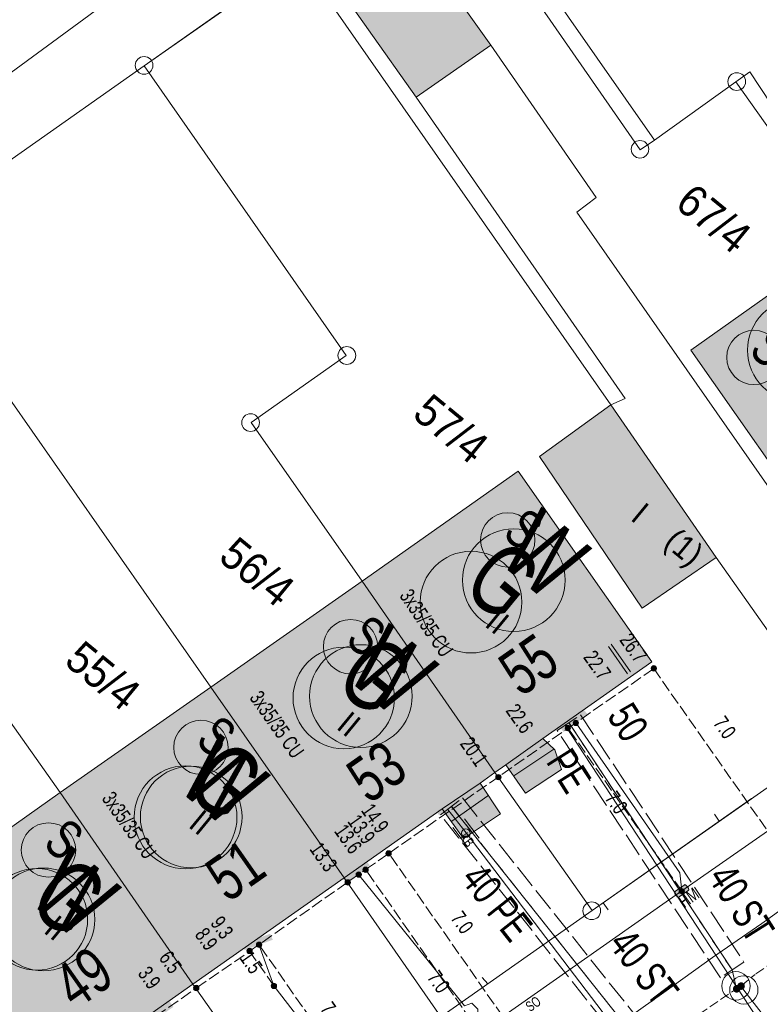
# Model space of a CAD drawing. Header units: metres. Extents: x -740 to 758, y -633 to 854.
# Tile 726 of 1056: x 267 to 293, y -113 to -78. Entities that reach past the tile are written whole.
import ezdxf

# ---------------------------------------------------------------- set-up
doc = ezdxf.new("R2010")
doc.units = ezdxf.units.M
doc.header["$MEASUREMENT"] = 0
for name, pattern in [('333_125', [0.4576, 0.3328, -0.1248]), ('416_125', [0.5408, 0.416, -0.1248]), ('416_416', [0.832, 0.416, -0.416]), ('832_208', [1.04, 0.832, -0.208])]:
    doc.linetypes.add(name, pattern=pattern)
for name, color, linetype in [('Gas.LOVION', 7, 'Continuous'), ('Grundkarte.LOVION', 7, 'Continuous'), ('Grundkarte_Text.LOVION', 7, 'Continuous'), ('Strom.LOVION', 7, 'Continuous'), ('StromBemass.LOVION', 7, 'Continuous'), ('Wasser.LOVION', 7, 'Continuous')]:
    doc.layers.add(name, color=color, linetype=linetype)
doc.styles.add('ERSTELLTER_STIL_1', font='arial.ttf')

msp = doc.modelspace()

# ---------------------------------------------------------------- hatches: boundary and pattern name
at = {"layer": 'Gas.LOVION', "linetype": 'Continuous', "lineweight": 13}
for points in [[(286.164, -102.915), (286.803, -102.498), (286.58, -102.18), (285.97, -102.594)], [(282.038, -105.905), (282.645, -105.461), (282.408, -105.159), (281.818, -105.616)]]:
    msp.add_hatch(color=7, dxfattribs=at).paths.add_polyline_path(points)
at = {"layer": 'Grundkarte.LOVION', "linetype": 'Continuous', "lineweight": 18}
for color, points in [(254, [(277.871, -75.825), (281.232, -80.58), (283.861, -78.757), (280.468, -73.976)]), (9, [(290.912, -89.506), (295.619, -96.228), (301.121, -92.35), (296.441, -85.596)]), (254, [(285.574, -93.249), (289.2, -98.599), (291.803, -96.808), (288.086, -91.437)]), (9, [(279.324, -97.643), (284.004, -104.398), (284.391, -104.123), (285.69, -103.198), (289.533, -100.488), (284.826, -93.766)]), (9, [(278.692, -108.109), (282.148, -105.672), (283.479, -104.774), (284.004, -104.398), (279.324, -97.643), (273.986, -101.387)]), (9, [(273.986, -101.387), (268.674, -105.098), (273.354, -111.852), (278.692, -108.109)]), (254, [(286.357, -104.286), (286.113, -103.6), (285.69, -103.198), (284.391, -104.123), (285.079, -105.12)]), (254, [(284.206, -105.856), (283.479, -104.774), (282.148, -105.672), (282.901, -106.722)]), (9, [(268.674, -105.098), (263.145, -109.008), (267.851, -115.73), (273.354, -111.852)])]:
    msp.add_hatch(color=color, dxfattribs=at).paths.add_polyline_path(points)
at = {"layer": 'Strom.LOVION', "linetype": 'Continuous', "lineweight": 13}
for points in [[(286.42, -102.964), (287.276, -102.349), (287.142, -102.184), (286.283, -102.771)], [(278.787, -108.321), (279.594, -107.666), (279.46, -107.502), (278.652, -108.157)], [(290.505, -108.772), (290.81, -108.564), (290.837, -108.532), (290.831, -108.474), (290.748, -108.378), (290.699, -108.339), (290.673, -108.371), (290.368, -108.578), (290.342, -108.61), (290.347, -108.669), (290.431, -108.764), (290.417, -108.78), (290.447, -108.777), (290.479, -108.804)], [(275.173, -110.655), (276.171, -110.291), (276.077, -110.079), (275.107, -110.44)]]:
    msp.add_hatch(color=7, dxfattribs=at).paths.add_polyline_path(points)
at = {"layer": 'StromBemass.LOVION', "linetype": 'Continuous', "lineweight": 13}
for points in [[(289.679, -100.778), (289.686, -100.768), (289.692, -100.758), (289.696, -100.747), (289.699, -100.735), (289.7, -100.724), (289.7, -100.712), (289.699, -100.7), (289.696, -100.689), (289.691, -100.678), (289.686, -100.668), (289.679, -100.658), (289.671, -100.65), (289.661, -100.642), (289.651, -100.636), (289.641, -100.631), (289.63, -100.627), (289.618, -100.625), (289.606, -100.624), (289.595, -100.625), (289.583, -100.627), (289.572, -100.631), (289.561, -100.636), (289.551, -100.642), (289.542, -100.65), (289.534, -100.659), (289.527, -100.668), (289.522, -100.678), (289.517, -100.689), (289.515, -100.701), (289.513, -100.712), (289.513, -100.724), (289.515, -100.736), (289.518, -100.747), (289.522, -100.758), (289.528, -100.768), (289.535, -100.778), (289.543, -100.787), (289.552, -100.794), (289.562, -100.8), (289.572, -100.805), (289.584, -100.809), (289.595, -100.811), (289.607, -100.812), (289.619, -100.811), (289.63, -100.809), (289.641, -100.805), (289.652, -100.8), (289.662, -100.794), (289.671, -100.786)], [(289.68, -100.786), (289.687, -100.777), (289.693, -100.766), (289.697, -100.755), (289.7, -100.744), (289.701, -100.732), (289.701, -100.72), (289.7, -100.709), (289.697, -100.697), (289.692, -100.687), (289.687, -100.676), (289.68, -100.667), (289.672, -100.658), (289.663, -100.651), (289.653, -100.645), (289.642, -100.64), (289.631, -100.636), (289.619, -100.634), (289.608, -100.633), (289.596, -100.634), (289.584, -100.636), (289.573, -100.64), (289.563, -100.645), (289.553, -100.651), (289.544, -100.659), (289.536, -100.667), (289.529, -100.677), (289.523, -100.687), (289.519, -100.698), (289.516, -100.709), (289.514, -100.721), (289.515, -100.733), (289.516, -100.744), (289.519, -100.756), (289.523, -100.767), (289.529, -100.777), (289.536, -100.787), (289.544, -100.795), (289.553, -100.803), (289.563, -100.809), (289.574, -100.814), (289.585, -100.817), (289.596, -100.82), (289.608, -100.82), (289.62, -100.819), (289.631, -100.817), (289.643, -100.814), (289.653, -100.808), (289.663, -100.802), (289.672, -100.795)], [(286.647, -102.887), (286.654, -102.878), (286.66, -102.868), (286.664, -102.857), (286.667, -102.845), (286.668, -102.834), (286.668, -102.822), (286.667, -102.81), (286.664, -102.799), (286.66, -102.788), (286.654, -102.778), (286.647, -102.768), (286.639, -102.76), (286.63, -102.752), (286.62, -102.746), (286.609, -102.741), (286.598, -102.738), (286.587, -102.735), (286.575, -102.735), (286.563, -102.735), (286.552, -102.738), (286.54, -102.741), (286.53, -102.746), (286.52, -102.753), (286.511, -102.76), (286.503, -102.769), (286.496, -102.778), (286.49, -102.789), (286.486, -102.799), (286.483, -102.811), (286.482, -102.823), (286.482, -102.834), (286.483, -102.846), (286.486, -102.857), (286.491, -102.868), (286.496, -102.878), (286.503, -102.888), (286.511, -102.896), (286.52, -102.904), (286.53, -102.91), (286.541, -102.915), (286.552, -102.919), (286.564, -102.921), (286.575, -102.921), (286.587, -102.921), (286.599, -102.918), (286.61, -102.915), (286.62, -102.91), (286.63, -102.903), (286.639, -102.896)], [(286.928, -102.704), (286.935, -102.695), (286.94, -102.685), (286.945, -102.674), (286.948, -102.663), (286.949, -102.651), (286.949, -102.639), (286.947, -102.628), (286.944, -102.617), (286.94, -102.606), (286.935, -102.596), (286.928, -102.586), (286.92, -102.578), (286.911, -102.57), (286.901, -102.564), (286.89, -102.559), (286.879, -102.556), (286.868, -102.554), (286.856, -102.553), (286.844, -102.554), (286.833, -102.556), (286.822, -102.56), (286.811, -102.565), (286.802, -102.571), (286.793, -102.578), (286.785, -102.587), (286.778, -102.596), (286.772, -102.606), (286.768, -102.617), (286.765, -102.629), (286.764, -102.64), (286.764, -102.652), (286.765, -102.663), (286.768, -102.675), (286.773, -102.685), (286.778, -102.696), (286.785, -102.705), (286.793, -102.713), (286.802, -102.721), (286.812, -102.727), (286.823, -102.732), (286.834, -102.735), (286.845, -102.738), (286.857, -102.738), (286.868, -102.738), (286.88, -102.735), (286.891, -102.732), (286.901, -102.727), (286.911, -102.72), (286.92, -102.713)], [(286.928, -102.704), (286.935, -102.695), (286.94, -102.685), (286.945, -102.674), (286.948, -102.663), (286.949, -102.651), (286.949, -102.639), (286.947, -102.628), (286.944, -102.617), (286.94, -102.606), (286.935, -102.596), (286.928, -102.586), (286.92, -102.578), (286.911, -102.57), (286.901, -102.564), (286.89, -102.559), (286.879, -102.556), (286.868, -102.554), (286.856, -102.553), (286.844, -102.554), (286.833, -102.556), (286.822, -102.56), (286.811, -102.565), (286.802, -102.571), (286.793, -102.578), (286.785, -102.587), (286.778, -102.596), (286.772, -102.606), (286.768, -102.617), (286.765, -102.629), (286.764, -102.64), (286.764, -102.652), (286.765, -102.663), (286.768, -102.675), (286.773, -102.685), (286.778, -102.696), (286.785, -102.705), (286.793, -102.713), (286.802, -102.721), (286.812, -102.727), (286.823, -102.732), (286.834, -102.735), (286.845, -102.738), (286.857, -102.738), (286.868, -102.738), (286.88, -102.735), (286.891, -102.732), (286.901, -102.727), (286.911, -102.72), (286.92, -102.713)], [(284.198, -104.619), (284.205, -104.609), (284.21, -104.599), (284.215, -104.588), (284.217, -104.576), (284.219, -104.565), (284.219, -104.553), (284.217, -104.541), (284.214, -104.53), (284.21, -104.519), (284.204, -104.508), (284.197, -104.499), (284.189, -104.49), (284.18, -104.483), (284.17, -104.476), (284.159, -104.471), (284.148, -104.468), (284.137, -104.466), (284.125, -104.465), (284.113, -104.466), (284.101, -104.468), (284.09, -104.472), (284.08, -104.477), (284.07, -104.483), (284.061, -104.491), (284.052, -104.499), (284.046, -104.509), (284.04, -104.519), (284.036, -104.53), (284.033, -104.542), (284.031, -104.553), (284.031, -104.565), (284.033, -104.577), (284.036, -104.588), (284.04, -104.599), (284.046, -104.61), (284.053, -104.619), (284.061, -104.628), (284.07, -104.635), (284.08, -104.642), (284.091, -104.647), (284.102, -104.65), (284.114, -104.652), (284.125, -104.653), (284.137, -104.652), (284.149, -104.65), (284.16, -104.646), (284.171, -104.641), (284.181, -104.635), (284.19, -104.627)], [(284.198, -104.619), (284.205, -104.609), (284.21, -104.599), (284.215, -104.588), (284.217, -104.576), (284.219, -104.565), (284.219, -104.553), (284.217, -104.541), (284.214, -104.53), (284.21, -104.519), (284.204, -104.508), (284.197, -104.499), (284.189, -104.49), (284.18, -104.483), (284.17, -104.476), (284.159, -104.471), (284.148, -104.468), (284.137, -104.466), (284.125, -104.465), (284.113, -104.466), (284.101, -104.468), (284.09, -104.472), (284.08, -104.477), (284.07, -104.483), (284.061, -104.491), (284.052, -104.499), (284.046, -104.509), (284.04, -104.519), (284.036, -104.53), (284.033, -104.542), (284.031, -104.553), (284.031, -104.565), (284.033, -104.577), (284.036, -104.588), (284.04, -104.599), (284.046, -104.61), (284.053, -104.619), (284.061, -104.628), (284.07, -104.635), (284.08, -104.642), (284.091, -104.647), (284.102, -104.65), (284.114, -104.652), (284.125, -104.653), (284.137, -104.652), (284.149, -104.65), (284.16, -104.646), (284.171, -104.641), (284.181, -104.635), (284.19, -104.627)], [(280.329, -107.305), (280.336, -107.296), (280.341, -107.285), (280.346, -107.274), (280.349, -107.263), (280.35, -107.251), (280.35, -107.239), (280.349, -107.227), (280.346, -107.216), (280.341, -107.205), (280.335, -107.195), (280.328, -107.185), (280.32, -107.176), (280.311, -107.169), (280.301, -107.163), (280.29, -107.158), (280.279, -107.154), (280.267, -107.152), (280.256, -107.151), (280.244, -107.152), (280.232, -107.154), (280.221, -107.158), (280.21, -107.163), (280.2, -107.169), (280.191, -107.177), (280.183, -107.186), (280.176, -107.195), (280.17, -107.206), (280.166, -107.217), (280.163, -107.228), (280.162, -107.24), (280.162, -107.252), (280.163, -107.263), (280.166, -107.275), (280.171, -107.286), (280.176, -107.296), (280.183, -107.306), (280.192, -107.314), (280.201, -107.322), (280.211, -107.328), (280.221, -107.333), (280.233, -107.337), (280.244, -107.339), (280.256, -107.34), (280.268, -107.339), (280.28, -107.337), (280.291, -107.333), (280.302, -107.328), (280.312, -107.322), (280.321, -107.314)], [(279.273, -108.052), (279.28, -108.043), (279.285, -108.033), (279.289, -108.022), (279.292, -108.011), (279.294, -107.999), (279.294, -107.988), (279.292, -107.976), (279.289, -107.965), (279.285, -107.954), (279.279, -107.944), (279.272, -107.934), (279.264, -107.926), (279.255, -107.919), (279.246, -107.912), (279.235, -107.907), (279.224, -107.904), (279.213, -107.902), (279.201, -107.901), (279.189, -107.902), (279.178, -107.904), (279.167, -107.908), (279.156, -107.913), (279.147, -107.919), (279.138, -107.926), (279.13, -107.935), (279.123, -107.944), (279.117, -107.955), (279.113, -107.965), (279.11, -107.977), (279.109, -107.988), (279.109, -108), (279.11, -108.011), (279.113, -108.023), (279.118, -108.033), (279.123, -108.043), (279.13, -108.053), (279.138, -108.061), (279.147, -108.069), (279.157, -108.075), (279.168, -108.08), (279.179, -108.083), (279.19, -108.085), (279.202, -108.086), (279.213, -108.085), (279.225, -108.083), (279.236, -108.08), (279.246, -108.075), (279.256, -108.068), (279.265, -108.061)], [(279.273, -108.052), (279.28, -108.043), (279.285, -108.033), (279.289, -108.022), (279.292, -108.011), (279.294, -107.999), (279.294, -107.988), (279.292, -107.976), (279.289, -107.965), (279.285, -107.954), (279.279, -107.944), (279.272, -107.934), (279.264, -107.926), (279.255, -107.919), (279.246, -107.912), (279.235, -107.907), (279.224, -107.904), (279.213, -107.902), (279.201, -107.901), (279.189, -107.902), (279.178, -107.904), (279.167, -107.908), (279.156, -107.913), (279.147, -107.919), (279.138, -107.926), (279.13, -107.935), (279.123, -107.944), (279.117, -107.955), (279.113, -107.965), (279.11, -107.977), (279.109, -107.988), (279.109, -108), (279.11, -108.011), (279.113, -108.023), (279.118, -108.033), (279.123, -108.043), (279.13, -108.053), (279.138, -108.061), (279.147, -108.069), (279.157, -108.075), (279.168, -108.08), (279.179, -108.083), (279.19, -108.085), (279.202, -108.086), (279.213, -108.085), (279.225, -108.083), (279.236, -108.08), (279.246, -108.075), (279.256, -108.068), (279.265, -108.061)], [(279.516, -107.881), (279.523, -107.871), (279.529, -107.861), (279.533, -107.85), (279.536, -107.838), (279.538, -107.827), (279.537, -107.815), (279.536, -107.803), (279.533, -107.791), (279.529, -107.78), (279.523, -107.77), (279.516, -107.761), (279.508, -107.752), (279.499, -107.744), (279.488, -107.738), (279.478, -107.733), (279.466, -107.729), (279.455, -107.727), (279.443, -107.727), (279.431, -107.727), (279.419, -107.73), (279.408, -107.733), (279.398, -107.738), (279.388, -107.745), (279.378, -107.752), (279.37, -107.761), (279.363, -107.771), (279.358, -107.781), (279.353, -107.792), (279.35, -107.804), (279.349, -107.815), (279.349, -107.827), (279.351, -107.839), (279.354, -107.85), (279.358, -107.861), (279.364, -107.872), (279.371, -107.881), (279.379, -107.89), (279.388, -107.897), (279.398, -107.904), (279.409, -107.909), (279.42, -107.912), (279.432, -107.915), (279.444, -107.915), (279.455, -107.915), (279.467, -107.912), (279.478, -107.909), (279.489, -107.904), (279.499, -107.897), (279.508, -107.89)], [(278.888, -108.33), (278.895, -108.321), (278.9, -108.31), (278.905, -108.299), (278.908, -108.287), (278.909, -108.275), (278.909, -108.263), (278.908, -108.251), (278.905, -108.24), (278.9, -108.229), (278.894, -108.218), (278.887, -108.208), (278.879, -108.2), (278.87, -108.192), (278.86, -108.186), (278.849, -108.181), (278.837, -108.177), (278.825, -108.175), (278.813, -108.174), (278.801, -108.175), (278.79, -108.177), (278.778, -108.181), (278.767, -108.186), (278.757, -108.192), (278.748, -108.2), (278.74, -108.209), (278.733, -108.219), (278.727, -108.229), (278.723, -108.24), (278.72, -108.252), (278.718, -108.264), (278.718, -108.276), (278.72, -108.288), (278.723, -108.3), (278.727, -108.311), (278.733, -108.321), (278.74, -108.331), (278.748, -108.34), (278.758, -108.347), (278.768, -108.354), (278.779, -108.359), (278.79, -108.362), (278.802, -108.365), (278.814, -108.365), (278.826, -108.365), (278.838, -108.362), (278.849, -108.359), (278.86, -108.353), (278.87, -108.347), (278.879, -108.339)], [(278.888, -108.33), (278.895, -108.321), (278.9, -108.31), (278.905, -108.299), (278.908, -108.287), (278.909, -108.275), (278.909, -108.263), (278.908, -108.251), (278.905, -108.24), (278.9, -108.229), (278.894, -108.218), (278.887, -108.208), (278.879, -108.2), (278.87, -108.192), (278.86, -108.186), (278.849, -108.181), (278.837, -108.177), (278.825, -108.175), (278.813, -108.174), (278.801, -108.175), (278.79, -108.177), (278.778, -108.181), (278.767, -108.186), (278.757, -108.192), (278.748, -108.2), (278.74, -108.209), (278.733, -108.219), (278.727, -108.229), (278.723, -108.24), (278.72, -108.252), (278.718, -108.264), (278.718, -108.276), (278.72, -108.288), (278.723, -108.3), (278.727, -108.311), (278.733, -108.321), (278.74, -108.331), (278.748, -108.34), (278.758, -108.347), (278.768, -108.354), (278.779, -108.359), (278.79, -108.362), (278.802, -108.365), (278.814, -108.365), (278.826, -108.365), (278.838, -108.362), (278.849, -108.359), (278.86, -108.353), (278.87, -108.347), (278.879, -108.339)], [(290.664, -108.636), (290.67, -108.627), (290.676, -108.616), (290.68, -108.605), (290.683, -108.594), (290.685, -108.582), (290.685, -108.57), (290.683, -108.558), (290.68, -108.547), (290.676, -108.536), (290.67, -108.526), (290.663, -108.516), (290.655, -108.508), (290.646, -108.5), (290.636, -108.494), (290.625, -108.489), (290.614, -108.485), (290.602, -108.483), (290.591, -108.482), (290.579, -108.483), (290.567, -108.485), (290.556, -108.489), (290.545, -108.494), (290.535, -108.5), (290.526, -108.508), (290.518, -108.517), (290.511, -108.526), (290.506, -108.537), (290.501, -108.548), (290.498, -108.559), (290.497, -108.571), (290.497, -108.583), (290.498, -108.594), (290.501, -108.606), (290.506, -108.617), (290.512, -108.627), (290.519, -108.637), (290.527, -108.645), (290.536, -108.653), (290.546, -108.659), (290.556, -108.664), (290.568, -108.668), (290.579, -108.67), (290.591, -108.671), (290.603, -108.67), (290.615, -108.668), (290.626, -108.664), (290.636, -108.659), (290.646, -108.652), (290.656, -108.645)], [(275.76, -110.526), (275.767, -110.516), (275.773, -110.506), (275.777, -110.495), (275.78, -110.483), (275.781, -110.472), (275.781, -110.46), (275.78, -110.448), (275.777, -110.436), (275.772, -110.425), (275.767, -110.415), (275.759, -110.405), (275.751, -110.397), (275.742, -110.389), (275.732, -110.383), (275.721, -110.378), (275.71, -110.374), (275.698, -110.372), (275.687, -110.371), (275.675, -110.372), (275.663, -110.374), (275.652, -110.378), (275.641, -110.383), (275.631, -110.39), (275.622, -110.397), (275.614, -110.406), (275.607, -110.415), (275.601, -110.426), (275.597, -110.437), (275.594, -110.448), (275.593, -110.46), (275.593, -110.472), (275.594, -110.484), (275.597, -110.495), (275.602, -110.506), (275.607, -110.517), (275.614, -110.526), (275.622, -110.535), (275.632, -110.542), (275.642, -110.549), (275.652, -110.554), (275.664, -110.557), (275.675, -110.56), (275.687, -110.56), (275.699, -110.56), (275.711, -110.557), (275.722, -110.554), (275.733, -110.549), (275.743, -110.542), (275.752, -110.535)], [(275.763, -110.526), (275.77, -110.517), (275.776, -110.506), (275.78, -110.495), (275.783, -110.484), (275.784, -110.472), (275.784, -110.46), (275.783, -110.448), (275.78, -110.437), (275.775, -110.426), (275.77, -110.416), (275.763, -110.406), (275.755, -110.397), (275.745, -110.39), (275.735, -110.384), (275.725, -110.379), (275.713, -110.375), (275.702, -110.373), (275.69, -110.372), (275.678, -110.373), (275.666, -110.375), (275.655, -110.379), (275.645, -110.384), (275.635, -110.39), (275.625, -110.398), (275.617, -110.407), (275.61, -110.416), (275.605, -110.426), (275.6, -110.438), (275.598, -110.449), (275.596, -110.461), (275.596, -110.473), (275.598, -110.484), (275.601, -110.496), (275.605, -110.507), (275.611, -110.517), (275.618, -110.527), (275.626, -110.535), (275.635, -110.543), (275.645, -110.549), (275.656, -110.554), (275.667, -110.558), (275.679, -110.56), (275.691, -110.561), (275.702, -110.56), (275.714, -110.558), (275.725, -110.554), (275.736, -110.549), (275.746, -110.542), (275.755, -110.535)], [(275.763, -110.526), (275.77, -110.517), (275.776, -110.506), (275.78, -110.495), (275.783, -110.484), (275.784, -110.472), (275.784, -110.46), (275.783, -110.448), (275.78, -110.437), (275.775, -110.426), (275.77, -110.416), (275.763, -110.406), (275.755, -110.397), (275.745, -110.39), (275.735, -110.384), (275.725, -110.379), (275.713, -110.375), (275.702, -110.373), (275.69, -110.372), (275.678, -110.373), (275.666, -110.375), (275.655, -110.379), (275.645, -110.384), (275.635, -110.39), (275.625, -110.398), (275.617, -110.407), (275.61, -110.416), (275.605, -110.426), (275.6, -110.438), (275.598, -110.449), (275.596, -110.461), (275.596, -110.473), (275.598, -110.484), (275.601, -110.496), (275.605, -110.507), (275.611, -110.517), (275.618, -110.527), (275.626, -110.535), (275.635, -110.543), (275.645, -110.549), (275.656, -110.554), (275.667, -110.558), (275.679, -110.56), (275.691, -110.561), (275.702, -110.56), (275.714, -110.558), (275.725, -110.554), (275.736, -110.549), (275.746, -110.542), (275.755, -110.535)], [(275.428, -110.742), (275.435, -110.733), (275.44, -110.722), (275.445, -110.711), (275.448, -110.7), (275.449, -110.688), (275.449, -110.676), (275.447, -110.665), (275.444, -110.653), (275.44, -110.642), (275.434, -110.632), (275.427, -110.622), (275.419, -110.614), (275.41, -110.606), (275.4, -110.6), (275.389, -110.595), (275.378, -110.591), (275.366, -110.589), (275.355, -110.588), (275.343, -110.589), (275.331, -110.591), (275.32, -110.595), (275.309, -110.6), (275.299, -110.607), (275.29, -110.614), (275.282, -110.623), (275.275, -110.632), (275.27, -110.643), (275.265, -110.654), (275.262, -110.665), (275.261, -110.677), (275.261, -110.689), (275.263, -110.701), (275.266, -110.712), (275.27, -110.723), (275.276, -110.733), (275.283, -110.743), (275.291, -110.751), (275.3, -110.759), (275.31, -110.765), (275.321, -110.77), (275.332, -110.774), (275.343, -110.776), (275.355, -110.777), (275.367, -110.776), (275.379, -110.774), (275.39, -110.77), (275.401, -110.765), (275.411, -110.759), (275.42, -110.751)], [(273.548, -112.051), (273.555, -112.042), (273.56, -112.031), (273.565, -112.02), (273.568, -112.008), (273.569, -111.997), (273.569, -111.985), (273.568, -111.973), (273.565, -111.961), (273.56, -111.95), (273.554, -111.94), (273.547, -111.93), (273.539, -111.921), (273.53, -111.914), (273.52, -111.907), (273.509, -111.902), (273.497, -111.898), (273.486, -111.896), (273.474, -111.896), (273.462, -111.896), (273.45, -111.899), (273.439, -111.902), (273.428, -111.907), (273.418, -111.914), (273.408, -111.922), (273.4, -111.93), (273.393, -111.94), (273.388, -111.951), (273.383, -111.962), (273.38, -111.973), (273.379, -111.985), (273.379, -111.997), (273.38, -112.009), (273.383, -112.021), (273.388, -112.032), (273.394, -112.042), (273.401, -112.052), (273.409, -112.061), (273.418, -112.068), (273.428, -112.075), (273.439, -112.08), (273.451, -112.083), (273.462, -112.086), (273.474, -112.086), (273.486, -112.085), (273.498, -112.083), (273.509, -112.079), (273.52, -112.074), (273.53, -112.068), (273.539, -112.06)], [(273.548, -112.049), (273.555, -112.039), (273.56, -112.029), (273.565, -112.018), (273.568, -112.006), (273.569, -111.994), (273.569, -111.983), (273.568, -111.971), (273.565, -111.959), (273.56, -111.948), (273.554, -111.938), (273.547, -111.928), (273.539, -111.919), (273.53, -111.912), (273.52, -111.905), (273.509, -111.9), (273.498, -111.897), (273.486, -111.895), (273.474, -111.894), (273.462, -111.895), (273.451, -111.897), (273.439, -111.901), (273.428, -111.906), (273.418, -111.912), (273.409, -111.92), (273.401, -111.929), (273.394, -111.938), (273.388, -111.949), (273.384, -111.96), (273.381, -111.971), (273.38, -111.983), (273.38, -111.995), (273.381, -112.007), (273.384, -112.018), (273.389, -112.029), (273.395, -112.04), (273.402, -112.05), (273.41, -112.058), (273.419, -112.066), (273.429, -112.072), (273.44, -112.077), (273.451, -112.081), (273.463, -112.083), (273.475, -112.084), (273.487, -112.083), (273.498, -112.081), (273.51, -112.077), (273.52, -112.072), (273.531, -112.065), (273.54, -112.058)], [(276.284, -111.98), (276.291, -111.97), (276.297, -111.96), (276.301, -111.949), (276.304, -111.937), (276.305, -111.925), (276.305, -111.913), (276.304, -111.902), (276.301, -111.89), (276.296, -111.879), (276.291, -111.869), (276.284, -111.859), (276.276, -111.851), (276.266, -111.843), (276.256, -111.837), (276.246, -111.832), (276.234, -111.828), (276.223, -111.826), (276.211, -111.825), (276.199, -111.826), (276.187, -111.828), (276.176, -111.832), (276.166, -111.837), (276.156, -111.844), (276.146, -111.851), (276.138, -111.86), (276.131, -111.869), (276.126, -111.88), (276.121, -111.891), (276.119, -111.902), (276.117, -111.914), (276.117, -111.926), (276.119, -111.938), (276.122, -111.949), (276.126, -111.96), (276.132, -111.971), (276.139, -111.98), (276.147, -111.989), (276.156, -111.996), (276.166, -112.003), (276.177, -112.008), (276.188, -112.011), (276.2, -112.013), (276.212, -112.014), (276.223, -112.013), (276.235, -112.011), (276.246, -112.007), (276.257, -112.002), (276.267, -111.996), (276.276, -111.988)]]:
    msp.add_hatch(color=7, dxfattribs=at).paths.add_polyline_path(points)
at = {"layer": 'Wasser.LOVION', "linetype": 'Continuous', "lineweight": 13}
for points in [[(286.305, -102.843), (286.915, -102.428), (286.721, -102.107), (286.082, -102.524)], [(282.179, -105.832), (282.767, -105.346), (282.517, -105.06), (281.942, -105.53)], [(292.632, -112.105), (292.642, -112.091), (292.65, -112.077), (292.656, -112.061), (292.66, -112.045), (292.662, -112.028), (292.662, -112.012), (292.66, -111.995), (292.656, -111.979), (292.65, -111.963), (292.642, -111.949), (292.632, -111.935), (292.62, -111.923), (292.607, -111.912), (292.593, -111.903), (292.578, -111.896), (292.562, -111.891), (292.546, -111.888), (292.529, -111.887), (292.512, -111.888), (292.496, -111.891), (292.48, -111.897), (292.465, -111.904), (292.451, -111.913), (292.438, -111.924), (292.426, -111.936), (292.417, -111.949), (292.409, -111.964), (292.402, -111.98), (292.398, -111.996), (292.396, -112.012), (292.396, -112.029), (292.398, -112.046), (292.403, -112.062), (292.409, -112.078), (292.417, -112.092), (292.427, -112.106), (292.438, -112.118), (292.451, -112.129), (292.465, -112.137), (292.481, -112.145), (292.497, -112.15), (292.513, -112.153), (292.53, -112.154), (292.546, -112.153), (292.563, -112.149), (292.579, -112.144), (292.594, -112.137), (292.608, -112.128), (292.621, -112.117)], [(292.633, -112.104), (292.643, -112.09), (292.651, -112.075), (292.657, -112.06), (292.661, -112.044), (292.663, -112.027), (292.663, -112.01), (292.661, -111.994), (292.657, -111.978), (292.651, -111.962), (292.642, -111.948), (292.633, -111.934), (292.621, -111.922), (292.608, -111.911), (292.594, -111.903), (292.579, -111.896), (292.563, -111.89), (292.547, -111.887), (292.53, -111.886), (292.513, -111.887), (292.497, -111.891), (292.481, -111.896), (292.466, -111.903), (292.452, -111.912), (292.439, -111.923), (292.428, -111.935), (292.418, -111.948), (292.41, -111.963), (292.404, -111.979), (292.4, -111.995), (292.398, -112.011), (292.398, -112.028), (292.4, -112.044), (292.404, -112.061), (292.411, -112.076), (292.419, -112.091), (292.428, -112.104), (292.44, -112.116), (292.453, -112.127), (292.467, -112.136), (292.482, -112.143), (292.498, -112.148), (292.514, -112.151), (292.531, -112.152), (292.548, -112.151), (292.564, -112.148), (292.58, -112.143), (292.595, -112.135), (292.609, -112.126), (292.622, -112.116)], [(292.785, -112.008), (292.795, -111.995), (292.803, -111.98), (292.809, -111.965), (292.813, -111.948), (292.815, -111.932), (292.815, -111.915), (292.813, -111.899), (292.809, -111.883), (292.802, -111.867), (292.794, -111.852), (292.785, -111.839), (292.773, -111.827), (292.76, -111.816), (292.746, -111.807), (292.731, -111.8), (292.715, -111.795), (292.699, -111.792), (292.682, -111.791), (292.666, -111.792), (292.649, -111.796), (292.633, -111.801), (292.618, -111.808), (292.604, -111.817), (292.591, -111.827), (292.58, -111.84), (292.57, -111.853), (292.562, -111.868), (292.556, -111.883), (292.552, -111.899), (292.55, -111.916), (292.55, -111.933), (292.552, -111.949), (292.556, -111.965), (292.563, -111.981), (292.571, -111.995), (292.581, -112.009), (292.592, -112.021), (292.605, -112.032), (292.619, -112.04), (292.634, -112.047), (292.65, -112.053), (292.666, -112.056), (292.683, -112.057), (292.7, -112.056), (292.716, -112.052), (292.732, -112.047), (292.747, -112.04), (292.761, -112.031), (292.774, -112.02)], [(292.786, -112.008), (292.795, -111.994), (292.803, -111.979), (292.809, -111.964), (292.814, -111.948), (292.816, -111.931), (292.815, -111.915), (292.813, -111.898), (292.809, -111.882), (292.803, -111.866), (292.795, -111.852), (292.785, -111.838), (292.774, -111.826), (292.761, -111.816), (292.747, -111.807), (292.732, -111.8), (292.716, -111.795), (292.699, -111.792), (292.683, -111.791), (292.666, -111.792), (292.65, -111.795), (292.634, -111.8), (292.619, -111.807), (292.605, -111.816), (292.592, -111.827), (292.581, -111.839), (292.571, -111.853), (292.563, -111.867), (292.557, -111.883), (292.553, -111.899), (292.551, -111.915), (292.551, -111.932), (292.553, -111.949), (292.557, -111.965), (292.563, -111.98), (292.571, -111.995), (292.581, -112.008), (292.593, -112.02), (292.605, -112.031), (292.62, -112.04), (292.635, -112.047), (292.651, -112.052), (292.667, -112.055), (292.684, -112.056), (292.7, -112.055), (292.717, -112.052), (292.732, -112.046), (292.747, -112.039), (292.761, -112.03), (292.774, -112.02)], [(272.041, -113.089), (272.664, -112.659), (272.457, -112.354), (271.834, -112.784)]]:
    msp.add_hatch(color=7, dxfattribs=at).paths.add_polyline_path(points)

# ---------------------------------------------------------------- linework, layer by layer
at = {"layer": 'Gas.LOVION', "color": 5, "linetype": 'Continuous', "lineweight": 18}
for points in [[(295.084, -115.846), (286.469, -102.708)], [(291.901, -118.211), (291.834, -118.129), (282.985, -106.522), (282.343, -105.698)]]:
    msp.add_lwpolyline(points, dxfattribs=at)
at = {"layer": 'Gas.LOVION', "color": 251, "linetype": 'Continuous', "lineweight": 13}
for points in [[(283.447, -106.713), (282.936, -106.024)], [(283.034, -107.019), (282.523, -106.33)]]:
    msp.add_lwpolyline(points, dxfattribs=at)
at = {"layer": 'Gas.LOVION', "color": 5, "linetype": 'Continuous', "lineweight": 18}
for centre, radius in [((283.161, -98.388), 1.792), ((278.676, -101.767), 1.79), ((273.295, -105.959), 1.792), ((267.853, -109.57), 1.791)]:
    msp.add_circle(centre, radius, dxfattribs=at)
at = {"layer": 'Gas.LOVION', "color": 251, "linetype": 'Continuous', "lineweight": 13}
msp.add_circle((282.98, -106.535), 0.151, dxfattribs=at)
at = {"layer": 'Grundkarte.LOVION', "color": 8, "linetype": 'Continuous', "lineweight": 18}
for points in [[(359.896, -58.377), (353.981, -62.562), (352.682, -63.487), (351.462, -64.315), (347.993, -59.364), (344.223, -54.058), (332.234, -36.935), (327.034, -40.576), (318.43, -46.59), (309.858, -52.63), (304.605, -56.335), (299.431, -59.944), (290.747, -66.054), (282.478, -71.858), (282.006, -72.17), (277.086, -75.666), (271.637, -79.479), (262.954, -85.589), (254.238, -91.673), (247.962, -96.099), (254.25, -105.09), (243.054, -113.012), (232.627, -120.327)], [(229.741, -147.948), (247.968, -136.974), (255.904, -131.381), (267.19, -123.479), (276.785, -116.719), (282.097, -113.007), (287.435, -109.264), (296.23, -103.084), (298.61, -101.433), (304.552, -97.216), (309.891, -93.473), (315.203, -89.761), (323.748, -83.753), (332.352, -77.74), (337.632, -74.002), (342.97, -70.259), (351.462, -64.315), (352.682, -63.487), (353.981, -62.562), (359.896, -58.377)], [(229.741, -147.948), (247.968, -136.974), (255.904, -131.381), (267.19, -123.479), (276.785, -116.719), (282.097, -113.007), (287.435, -109.264), (296.23, -103.084), (298.61, -101.433), (304.552, -97.216), (309.891, -93.473), (315.203, -89.761), (323.748, -83.753), (332.352, -77.74), (337.632, -74.002), (342.97, -70.259), (351.462, -64.315), (352.682, -63.487), (353.981, -62.562), (359.896, -58.377)], [(308.878, -98.833), (307.16, -100.005), (305.448, -101.237), (303.704, -102.442), (301.992, -103.673), (300.306, -104.873), (298.562, -106.078), (296.85, -107.309), (295.132, -108.482), (293.42, -109.713), (291.676, -110.918), (289.964, -112.15), (288.416, -113.247)], [(285.079, -105.12), (286.357, -104.286)], [(271.447, -120.462), (276.785, -116.719), (282.097, -113.007), (287.435, -109.264), (293.049, -105.316)], [(282.901, -106.722), (284.206, -105.856)], [(291.742, -105.858), (291.915, -106.107)], [(287.994, -109.239), (287.822, -108.99)], [(283.558, -111.623), (283.756, -111.84)]]:
    msp.add_lwpolyline(points, dxfattribs=at)
at = {"layer": 'Grundkarte.LOVION', "color": 253, "linetype": 'Continuous', "lineweight": 18}
for points in [[(359.896, -58.377), (353.981, -62.562), (352.682, -63.487), (351.462, -64.315), (342.97, -70.259), (337.632, -74.002), (332.352, -77.74), (323.748, -83.753), (315.203, -89.761), (309.891, -93.473), (304.552, -97.216), (298.61, -101.433), (296.23, -103.084), (287.435, -109.264), (282.097, -113.007), (276.785, -116.719), (267.19, -123.479), (264.485, -119.695), (260.155, -113.498), (254.25, -105.09), (243.054, -113.012), (232.627, -120.327)], [(233.734, -93.559), (251, -90.896), (265.827, -80.52), (282.236, -68.483), (284.794, -68.646), (284.969, -70.136), (282.478, -71.858), (271.637, -79.479), (262.954, -85.589), (254.238, -91.673), (247.962, -96.099), (243.797, -94.615), (237.702, -99.082), (242.968, -106.695), (240.817, -108.265)]]:
    msp.add_lwpolyline(points, dxfattribs=at)
at = {"layer": 'Grundkarte.LOVION', "color": 8, "linetype": 'Continuous', "lineweight": 18}
for points in [[(282.478, -71.858), (290.747, -66.054), (290.855, -66.251), (293.087, -69.431), (301.753, -81.884), (306.459, -88.606), (309.891, -93.473), (304.552, -97.216), (292.997, -79.696), (292.499, -80.04), (289.626, -82.095)], [(296.23, -103.084), (291.803, -96.808), (288.086, -91.437), (277.086, -75.666), (282.006, -72.17), (289.128, -82.439), (289.626, -82.095), (292.499, -80.04), (296.441, -85.596), (301.121, -92.35), (304.552, -97.216), (298.61, -101.433)], [(289.128, -82.439), (282.006, -72.17), (282.478, -71.858), (289.626, -82.095)], [(277.871, -75.825), (280.468, -73.976), (283.861, -78.757), (281.232, -80.58)], [(275.408, -92.056), (278.753, -89.69), (271.637, -79.479), (277.086, -75.666), (288.086, -91.437), (291.803, -96.808), (296.23, -103.084), (287.435, -109.264), (284.004, -104.398), (279.324, -97.643)], [(262.954, -85.589), (271.637, -79.479), (278.753, -89.69), (275.408, -92.056), (279.324, -97.643), (284.004, -104.398), (287.435, -109.264), (282.097, -113.007), (278.692, -108.109), (273.986, -101.387)], [(301.121, -92.35), (296.441, -85.596), (292.499, -80.04), (292.997, -79.696), (304.552, -97.216)], [(254.238, -91.673), (262.954, -85.589), (273.986, -101.387), (278.692, -108.109), (282.097, -113.007), (276.785, -116.719), (273.354, -111.852), (268.674, -105.098), (264.732, -99.543), (261.387, -101.909)], [(290.912, -89.506), (296.441, -85.596), (301.121, -92.35), (295.619, -96.228)], [(285.574, -93.249), (288.086, -91.437), (291.803, -96.808), (289.2, -98.599)], [(247.962, -96.099), (254.238, -91.673), (261.387, -101.909), (264.732, -99.543), (268.674, -105.098), (273.354, -111.852), (276.785, -116.719), (267.19, -123.479), (264.485, -119.695), (260.155, -113.498), (254.25, -105.09)], [(279.324, -97.643), (284.826, -93.766), (289.533, -100.488), (285.69, -103.198), (284.391, -104.123), (284.004, -104.398)], [(278.692, -108.109), (273.986, -101.387), (279.324, -97.643), (284.004, -104.398), (283.479, -104.774), (282.148, -105.672)], [(273.986, -101.387), (278.692, -108.109), (273.354, -111.852), (268.674, -105.098)], [(268.674, -105.098), (273.354, -111.852), (267.851, -115.73), (263.145, -109.008)]]:
    msp.add_lwpolyline(points, close=True, dxfattribs=at)
at = {"layer": 'Grundkarte.LOVION', "color": 253, "linetype": 'Continuous', "lineweight": 18}
msp.add_lwpolyline([(298.61, -101.433), (296.23, -103.084), (291.803, -96.808), (288.086, -91.437), (288.596, -91.21), (281.232, -80.58), (283.861, -78.757), (287.579, -84.127), (286.89, -84.638)], close=True, dxfattribs=at)
at = {"layer": 'Grundkarte.LOVION', "color": 251, "linetype": 'Continuous', "lineweight": 13}
for points in [[(286.357, -104.286), (285.079, -105.12), (284.391, -104.123), (285.69, -103.198), (286.113, -103.6)], [(284.206, -105.856), (282.901, -106.722), (282.148, -105.672), (283.479, -104.774)]]:
    msp.add_lwpolyline(points, close=True, dxfattribs=at)
for points in [[(284.665, -104.51), (286.081, -103.574)], [(282.487, -106.112), (283.759, -105.219)]]:
    msp.add_lwpolyline(points, dxfattribs=at)
at = {"layer": 'Grundkarte.LOVION', "color": 9, "linetype": 'Continuous', "lineweight": 18}
for centre, radius in [((271.634, -79.464), 0.311), ((292.53, -80.035), 0.313), ((289.118, -82.422), 0.31), ((278.783, -89.692), 0.313), ((275.388, -92.059), 0.312), ((287.417, -109.268), 0.313)]:
    msp.add_circle(centre, radius, dxfattribs=at)
at = {"layer": 'Strom.LOVION', "color": 150, "linetype": 'Continuous', "lineweight": 18}
msp.add_lwpolyline([(246.521, -137.131), (246.417, -137.584), (246.677, -137.825), (247.174, -138.072), (247.968, -138.186), (250.215, -136.828), (254.102, -133.966), (256.899, -132.037), (263.071, -127.902), (272.069, -121.539), (275.299, -119.509), (279.69, -116.198), (283.467, -113.568), (284.283, -113), (290.589, -108.571), (293.619, -106.457), (299.69, -102.051), (305.18, -98.189), (305.747, -97.794), (307.699, -96.303), (312.759, -92.734)], dxfattribs=at)
at = {"layer": 'Strom.LOVION', "color": 5, "linetype": 'Continuous', "lineweight": 18}
for points in [[(290.589, -108.571), (290.526, -107.927), (286.863, -102.655)], [(283.467, -113.568), (283.286, -113.231), (283.391, -112.94), (283.4, -112.732), (283.188, -112.531), (282.931, -112.616), (279.197, -107.986)], [(279.69, -116.198), (279.174, -115.909), (278.887, -115.996), (278.433, -115.893), (278.449, -115.448), (278.767, -115.225), (276.212, -111.913), (275.685, -110.457)]]:
    msp.add_lwpolyline(points, dxfattribs=at)
at = {"layer": 'Strom.LOVION', "color": 7, "linetype": 'Continuous', "lineweight": 13}
msp.add_lwpolyline([(290.505, -108.772), (290.479, -108.804), (290.447, -108.777), (290.417, -108.78), (290.431, -108.764), (290.347, -108.669), (290.342, -108.61), (290.368, -108.578), (290.673, -108.371), (290.699, -108.339), (290.748, -108.378), (290.831, -108.474), (290.837, -108.532), (290.81, -108.564)], close=True, dxfattribs=at)
at = {"layer": 'Strom.LOVION', "color": 1, "linetype": 'Continuous', "lineweight": 18}
for centre, radius in [((293.136, -89.761), 0.959), ((284.456, -96.194), 0.959), ((278.913, -99.958), 0.959), ((273.636, -103.508), 0.958), ((268.263, -107.126), 0.959)]:
    msp.add_circle(centre, radius, dxfattribs=at)
at = {"layer": 'StromBemass.LOVION', "color": 7, "linetype": 'Continuous', "lineweight": 13}
for points in [[(288.003, -99.957), (288.673, -100.912)], [(288.098, -99.874), (288.784, -100.842)]]:
    msp.add_lwpolyline(points, dxfattribs=at)
at = {"layer": 'StromBemass.LOVION', "color": 7, "linetype": '416_125', "lineweight": 13}
for points in [[(271.253, -122.107), (272.069, -121.539), (268.065, -115.798), (271.16, -113.604), (273.485, -111.987), (275.354, -110.696), (279.446, -107.813), (280.263, -107.246), (286.585, -102.83), (289.601, -100.732)], [(289.601, -100.732), (293.619, -106.457)], [(290.589, -108.571), (286.585, -102.83)], [(284.283, -113), (280.263, -107.246)], [(283.467, -113.568), (279.446, -107.813)], [(276.212, -111.913), (275.354, -110.696)], [(279.69, -116.198), (275.685, -110.457)]]:
    msp.add_lwpolyline(points, dxfattribs=at)
at = {"layer": 'StromBemass.LOVION', "color": 7, "linetype": 'Continuous', "lineweight": 13}
for centre, radius in [((289.607, -100.718), 0.0937), ((289.608, -100.727), 0.0935), ((286.575, -102.828), 0.0934), ((286.856, -102.646), 0.0927), ((286.856, -102.646), 0.0927), ((284.125, -104.559), 0.094), ((284.125, -104.559), 0.094), ((280.256, -107.245), 0.0943), ((279.201, -107.994), 0.0925), ((279.201, -107.994), 0.0925), ((279.443, -107.821), 0.0944), ((278.814, -108.27), 0.0957), ((278.814, -108.27), 0.0957), ((290.591, -108.576), 0.0941), ((275.687, -110.466), 0.0945), ((275.69, -110.466), 0.0943), ((275.69, -110.466), 0.0943), ((275.355, -110.683), 0.0942), ((273.474, -111.991), 0.0954), ((273.474, -111.989), 0.0949), ((276.211, -111.92), 0.0943)]:
    msp.add_circle(centre, radius, dxfattribs=at)
at = {"layer": 'Wasser.LOVION', "color": 150, "linetype": '333_125', "lineweight": 18}
for points in [[(309.613, -100.002), (307.029, -101.836), (305.094, -103.207), (298.948, -107.606), (293.86, -111.044), (293.182, -111.51)], [(230.6, -153.258), (239.956, -148.132), (246.158, -144.156), (250.218, -141.542), (252.8, -139.842), (256.525, -137.276), (256.678, -137.187), (257.603, -136.52), (258.155, -136.111), (259.109, -135.442), (265.573, -130.82), (270.373, -127.469), (278.396, -121.704), (279.183, -121.139), (281.566, -119.517), (287.568, -115.458), (289.296, -114.239), (289.696, -113.949), (292.522, -112.018), (292.689, -111.913), (293.182, -111.51)]]:
    msp.add_lwpolyline(points, dxfattribs=at)
at = {"layer": 'Wasser.LOVION', "color": 7, "linetype": '832_208', "lineweight": 13}
for points in [[(286.194, -102.913), (287.026, -102.358), (292.785, -111.076), (291.952, -111.63)], [(282.08, -105.886), (282.865, -105.292), (289.32, -113.424), (288.538, -114.047)]]:
    msp.add_lwpolyline(points, close=True, dxfattribs=at)
at = {"layer": 'Wasser.LOVION', "color": 252, "linetype": '416_416', "lineweight": 18}
for points in [[(292.368, -111.353), (286.61, -102.635)], [(288.936, -113.728), (282.465, -105.582)]]:
    msp.add_lwpolyline(points, dxfattribs=at)
at = {"layer": 'Wasser.LOVION', "color": 150, "linetype": 'Continuous', "lineweight": 18}
for points in [[(292.522, -112.018), (292.497, -111.917), (292.368, -111.353), (286.61, -102.635)], [(289.296, -114.239), (289.245, -114.171), (288.936, -113.728), (282.465, -105.582)], [(292.689, -111.913), (292.778, -112.067), (293.589, -113.11), (296.371, -116.769), (301.039, -121.736)]]:
    msp.add_lwpolyline(points, dxfattribs=at)
at = {"layer": 'Wasser.LOVION', "color": 94, "linetype": 'Continuous', "lineweight": 18}
for centre, radius in [((294.719, -89.507), 1.81), ((284.67, -97.611), 1.811), ((279.279, -101.699), 1.81), ((273.096, -105.974), 1.812), ((268.08, -109.574), 1.813)]:
    msp.add_circle(centre, radius, dxfattribs=at)
at = {"layer": 'Wasser.LOVION', "color": 7, "linetype": 'Continuous', "lineweight": 13}
for centre, radius in [((292.502, -111.916), 0.501), ((292.78, -112.058), 0.499)]:
    msp.add_circle(centre, radius, dxfattribs=at)

# ---------------------------------------------------------------- texts
at = {"layer": 'Gas.LOVION', "color": 5, "linetype": 'Continuous', "lineweight": 18, "attachment_point": 7, "style": 'ERSTELLTER_STIL_1'}
for s, insert, char_height, rotation in [('{\\A1;\\W0.71561x;G}', (282.741, -97.98), 2.48985, 320.5841), ('{\\A1;\\W0.71562x;G}', (278.252, -101.345), 2.48983, 320.5838), ('{\\A1;\\W0.71562x;G}', (272.975, -105.054), 2.48983, 320.5838), ('{\\A1;\\W0.71554x;KB}', (282.733, -106.687), 0.35569, 307.2464), ('{\\A1;\\W0.71562x;G}', (267.445, -109.155), 2.48983, 320.5838), ('{\\A1;\\W0.71558x;40 ST}', (291.468, -108.091), 1.06708, 302.2461), ('{\\A1;\\W0.71557x;40 ST}', (287.96, -110.454), 1.0671, 307.2447)]:
    msp.add_mtext(s, dxfattribs=dict(at, insert=insert, char_height=char_height, rotation=rotation))
at = {"layer": 'Grundkarte_Text.LOVION', "color": 7, "linetype": 'Continuous', "lineweight": 13, "attachment_point": 7, "style": 'ERSTELLTER_STIL_1'}
for s, insert, char_height, rotation in [('{\\A1;\\W0.89451x;67/4}', (290.3, -84.441), 1.12428, 320.5855), ('{\\A1;\\W0.89450x;57/4}', (281.037, -91.851), 1.12432, 320.5834), ('{\\A1;\\W0.89454x;I}', (288.75, -95.469), 0.83074, 320.5848), ('{\\A1;\\W0.89448x;56/4}', (274.2, -96.894), 1.12434, 320.5841), ('{\\A1;\\W0.89445x;(1)}', (289.766, -96.554), 0.83077, 320.582), ('{\\A1;\\W0.89449x;II}', (283.606, -99.211), 0.83074, 320.5848), ('{\\A1;\\W0.89448x;55/4}', (268.765, -100.558), 1.12434, 320.5841), ('{\\A1;\\W0.89454x;II}', (278.374, -102.826), 0.83074, 320.5848), ('{\\A1;\\W0.89445x;II}', (273.156, -106.292), 0.83074, 320.5848), ('{\\A1;\\W0.89449x;II}', (268.052, -110.012), 0.83074, 320.5848)]:
    msp.add_mtext(s, dxfattribs=dict(at, insert=insert, char_height=char_height, rotation=rotation))
at = {"layer": 'Grundkarte_Text.LOVION', "color": 8, "linetype": 'Continuous', "lineweight": 18, "attachment_point": 7, "style": 'ERSTELLTER_STIL_1'}
for s, insert, char_height, rotation in [('{\\A1;\\W0.71558x;55}', (284.93, -101.77), 1.60083, 35.0298), ('{\\A1;\\W0.71558x;53}', (279.569, -105.544), 1.60083, 35.0298), ('{\\A1;\\W0.71562x;51}', (274.596, -109.019), 1.6008, 35.0283), ('{\\A1;\\W0.71558x;49}', (269.232, -112.802), 1.60083, 35.0298)]:
    msp.add_mtext(s, dxfattribs=dict(at, insert=insert, char_height=char_height, rotation=rotation))
at = {"layer": 'Strom.LOVION', "color": 1, "linetype": 'Continuous', "lineweight": 18, "attachment_point": 7, "style": 'ERSTELLTER_STIL_1'}
for s, insert, char_height, rotation in [('{\\A1;\\W0.71556x;S}', (292.902, -89.63), 1.37442, 320.5841), ('{\\A1;\\W0.71556x;S}', (284.221, -96.065), 1.37442, 320.5841), ('{\\A1;\\W0.71559x;S}', (278.677, -99.828), 1.3744, 320.5839), ('{\\A1;\\W0.71556x;S}', (273.394, -103.374), 1.37442, 320.5841), ('{\\A1;\\W0.71556x;S}', (268.015, -107.004), 1.37442, 320.5841)]:
    msp.add_mtext(s, dxfattribs=dict(at, insert=insert, char_height=char_height, rotation=rotation))
at = {"layer": 'Strom.LOVION', "color": 5, "linetype": 'Continuous', "lineweight": 18, "attachment_point": 7, "style": 'ERSTELLTER_STIL_1'}
for s, insert, char_height, rotation in [('{\\A1;\\W0.67978x;3x35/35 CU }', (280.613, -98.17), 0.53358, 304.2435), ('{\\A1;\\W0.67983x;3x35/35 CU }', (275.323, -101.767), 0.53353, 305.246), ('{\\A1;\\W0.67983x;3x35/35 CU }', (270.114, -105.32), 0.53353, 305.246)]:
    msp.add_mtext(s, dxfattribs=dict(at, insert=insert, char_height=char_height, rotation=rotation))
at = {"layer": 'Strom.LOVION', "color": 7, "linetype": 'Continuous', "lineweight": 13, "attachment_point": 7, "style": 'ERSTELLTER_STIL_1'}
for s, insert, char_height, rotation in [('{\\A1;\\W0.71559x;HM}', (290.686, -109.184), 0.4446, 35.2426), ('{\\A1;\\W0.71560x;SO}', (285.249, -112.848), 0.3557, 35.2444)]:
    msp.add_mtext(s, dxfattribs=dict(at, insert=insert, char_height=char_height, rotation=rotation))
at = {"layer": 'StromBemass.LOVION', "color": 7, "linetype": 'Continuous', "lineweight": 13, "attachment_point": 7, "style": 'ERSTELLTER_STIL_1'}
for s, insert, char_height, rotation in [('{\\A1;\\W0.71555x;26.7}', (288.369, -99.733), 0.53357, 305.2428), ('{\\A1;\\W0.71555x;22.7}', (287.098, -100.336), 0.53357, 305.2428), ('{\\A1;\\W0.71561x;22.6}', (284.356, -102.224), 0.53353, 305.246), ('{\\A1;\\W0.71561x;7.0}', (291.67, -102.66), 0.53353, 305.246), ('{\\A1;\\W0.71560x;20.1}', (282.744, -103.389), 0.53353, 305.246), ('{\\A1;\\W0.71561x;7.0}', (287.85, -105.309), 0.53353, 305.246), ('{\\A1;\\W0.71558x;14.9}', (279.257, -105.74), 0.53353, 305.246), ('{\\A1;\\W0.71561x;13.9}', (278.777, -106.127), 0.53353, 305.246), ('{\\A1;\\W0.71558x;13.6}', (278.309, -106.469), 0.53353, 305.246), ('{\\A1;\\W0.71557x;13.3}', (277.439, -107.101), 0.53357, 305.2428), ('{\\A1;\\W0.71559x;7.0}', (282.412, -109.535), 0.53353, 305.246), ('{\\A1;\\W0.71560x;9.3}', (273.945, -109.711), 0.53357, 305.2428), ('{\\A1;\\W0.71557x;8.9}', (273.394, -110.119), 0.53357, 305.2428), ('{\\A1;\\W0.71555x;6.5}', (272.128, -110.935), 0.53359, 305.2451), ('{\\A1;\\W0.71561x;1.5}', (274.975, -110.94), 0.53353, 305.246), ('{\\A1;\\W0.71559x;3.9}', (271.384, -111.483), 0.53353, 305.246), ('{\\A1;\\W0.71560x;7.0}', (281.582, -111.626), 0.53357, 305.2428), ('{\\A1;\\W0.71557x;7.0}', (277.818, -112.733), 0.53357, 305.2428)]:
    msp.add_mtext(s, dxfattribs=dict(at, insert=insert, char_height=char_height, rotation=rotation))
at = {"layer": 'Wasser.LOVION', "color": 94, "linetype": 'Continuous', "lineweight": 18, "attachment_point": 7, "style": 'ERSTELLTER_STIL_1'}
for s, insert, char_height, rotation in [('{\\A1;\\W0.71562x;W}', (284.053, -96.931), 2.48983, 320.5838), ('{\\A1;\\W0.71561x;W}', (278.675, -101.018), 2.48985, 320.5841), ('{\\A1;\\W0.71562x;W}', (272.721, -104.926), 2.48983, 320.5838), ('{\\A1;\\W0.71563x;W}', (267.473, -108.882), 2.4898, 320.5847)]:
    msp.add_mtext(s, dxfattribs=dict(at, insert=insert, char_height=char_height, rotation=rotation))
at = {"layer": 'Wasser.LOVION', "color": 150, "linetype": 'Continuous', "lineweight": 18, "attachment_point": 7, "style": 'ERSTELLTER_STIL_1'}
for s, insert, char_height, rotation in [('{\\A1;\\W0.71557x;50}', (287.922, -102.412), 1.06712, 302.2446), ('{\\A1;\\W0.71556x;PE}', (285.786, -104.013), 1.06712, 302.2446), ('{\\A1;\\W0.71561x;40 PE}', (282.747, -108.172), 1.06705, 308.2458)]:
    msp.add_mtext(s, dxfattribs=dict(at, insert=insert, char_height=char_height, rotation=rotation))

doc.saveas('drawing.dxf')
